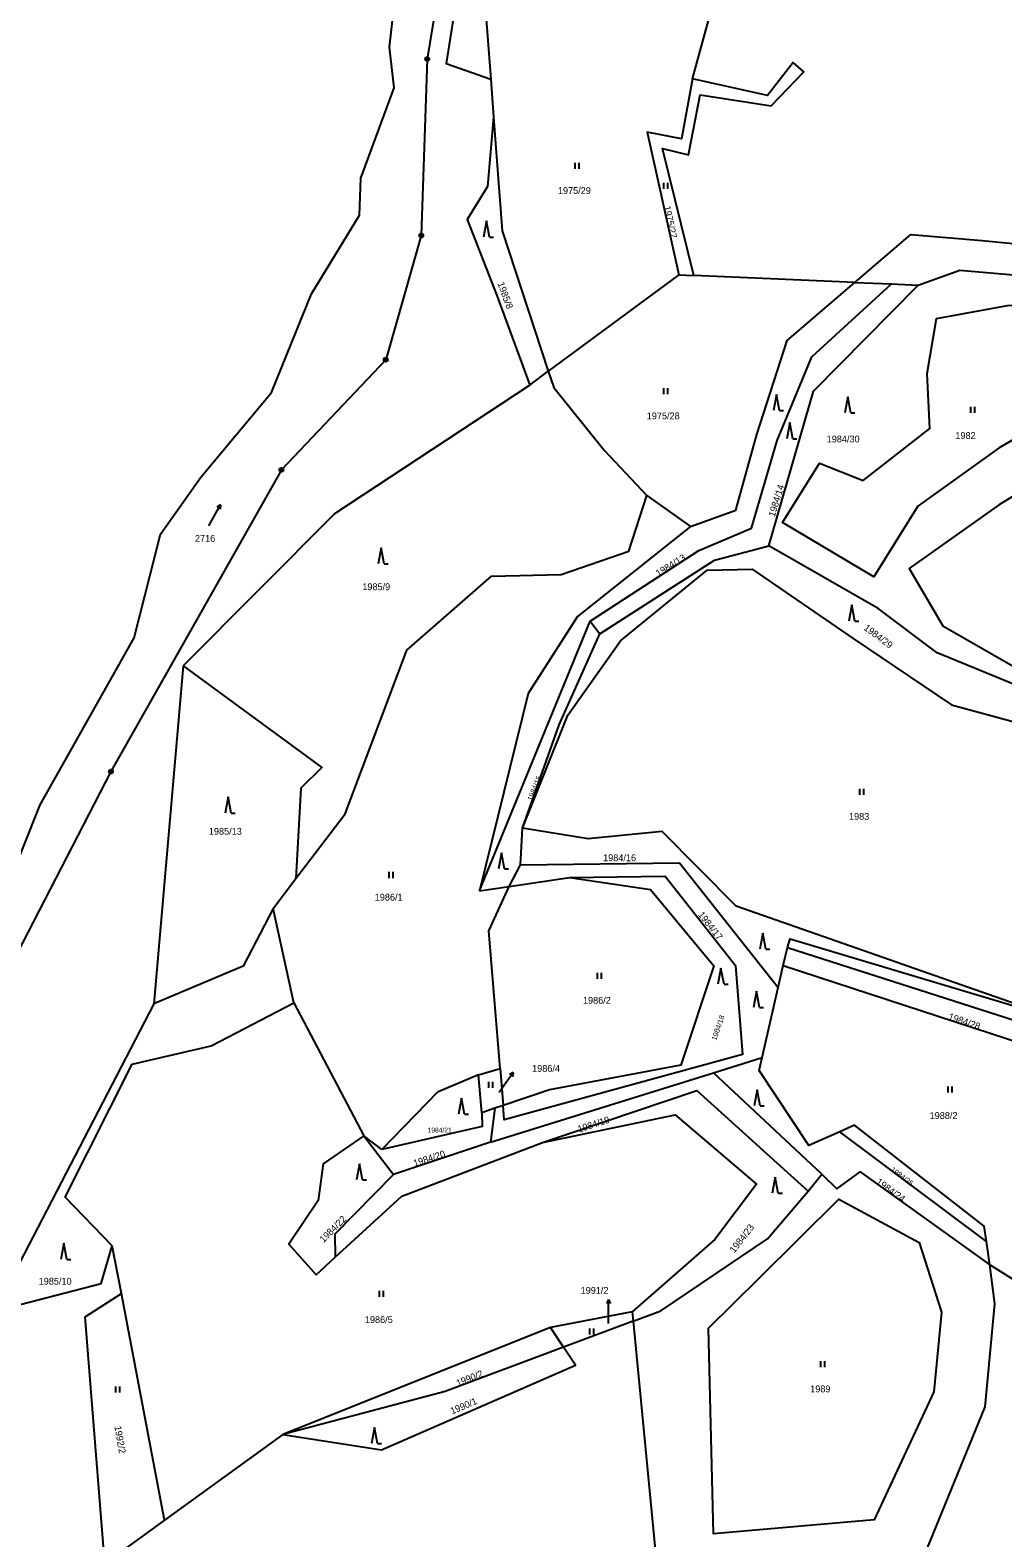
# Model space of a CAD drawing. Extents: x -504988 to -494607, y -1123820 to -1114018.
# Drawn here: x -495592 to -495349.4, y -1120297.2 to -1119921.1 of the extents above; entities that cross this region are included whole.
import ezdxf

# ---------------------------------------------------------------- set-up
doc = ezdxf.new("R2010")
doc.units = 0
for name, color, linetype in [('Hranice parcel', 7, 'Continuous'), ('Parcelní čísla', 7, 'Continuous'), ('Pop  PČ popisy', 7, 'Continuous'), ('Značky bodu BP', 7, 'Continuous'), ('Značky kultur', 7, 'Continuous')]:
    doc.layers.add(name, color=color, linetype=linetype)

msp = doc.modelspace()

# ---------------------------------------------------------------- linework, layer by layer
at = {"layer": 'Hranice parcel'}
for p, q in [((-495426.78, -1119933.26), (-495422.58, -1119917.81)), ((-495477.15, -1119933.31), (-495476.42, -1119942.83)), ((-495430.23, -1119982.15), (-495462.78, -1120006.15)), ((-495430.23, -1119982.15), (-495426.48, -1119982.31)), ((-495386.3, -1119984.03), (-495426.48, -1119982.31)), ((-495386.3, -1119984.03), (-495377.19, -1119984.42)), ((-495377.19, -1119984.42), (-495370.52, -1119984.7)), ((-495467.43, -1120009.7), (-495462.78, -1120006.15)), ((-495438.21, -1120037.24), (-495427.28, -1120044.94)), ((-495479.92, -1120135.83), (-495452.38, -1120068.58)), ((-495452.38, -1120068.58), (-495449.94, -1120071.72)), ((-495553.84, -1120079.67), (-495561.21, -1120164)), ((-495469.71, -1120129.35), (-495469.2, -1120120.16)), ((-495472.54, -1120134.73), (-495469.71, -1120129.35)), ((-495531.44, -1120140.23), (-495525.75, -1120132.77)), ((-495472.54, -1120134.73), (-495457.5, -1120132.48)), ((-495479.92, -1120135.83), (-495472.54, -1120134.73)), ((-495526.29, -1120163.76), (-495531.44, -1120140.23)), ((-495404.17, -1120154.47), (-495403.13, -1120149.94)), ((-495405.43, -1120159.98), (-495404.17, -1120154.47)), ((-495409.44, -1120177.42), (-495405.43, -1120159.98)), ((-495561.21, -1120164), (-495604.91, -1120248.28)), ((-495526.29, -1120163.76), (-495508.79, -1120196.95)), ((-495421.59, -1120181.2), (-495409.44, -1120177.42)), ((-495480.22, -1120181.75), (-495474.82, -1120180.13)), ((-495479.35, -1120191.18), (-495480.22, -1120181.75)), ((-495477.2, -1120198.52), (-495421.59, -1120181.2)), ((-495474.82, -1120180.13), (-495474.06, -1120189.38)), ((-495394.6, -1120206.52), (-495421.59, -1120181.2)), ((-495474.06, -1120189.38), (-495476.11, -1120190.08)), ((-495476.11, -1120190.08), (-495479.35, -1120191.18)), ((-495476.11, -1120190.08), (-495477.2, -1120198.52)), ((-495504.27, -1120200.39), (-495508.79, -1120196.95)), ((-495508.79, -1120196.95), (-495501.36, -1120206.6)), ((-495353.51, -1120223.3), (-495390.04, -1120195.91)), ((-495477.2, -1120198.52), (-495501.36, -1120206.6)), ((-495397.96, -1120210.78), (-495394.6, -1120206.52)), ((-495352.69, -1120229.17), (-495353.51, -1120223.3)), ((-495569.28, -1120236.28), (-495571.55, -1120224.36)), ((-495558.5, -1120292.85), (-495569.28, -1120236.28)), ((-495441.88, -1120240.87), (-495462.26, -1120244.8)), ((-495441.88, -1120240.87), (-495441.65, -1120243.21)), ((-495462.26, -1120244.8), (-495529.03, -1120271.48)), ((-495458.97, -1120249.68), (-495462.26, -1120244.8)), ((-495441.65, -1120243.21), (-495458.97, -1120249.68)), ((-495529.03, -1120271.48), (-495558.5, -1120292.85)), ((-495558.5, -1120292.85), (-495573.4, -1120303.66))]:
    msp.add_line(p, q, dxfattribs=at)
for points in [[(-495486.33, -1119887.7), (-495492.98, -1119928.33), (-495494.47, -1119972.34), (-495503.33, -1120003.33), (-495529.37, -1120030.82), (-495571.87, -1120106.07), (-495599.43, -1120159.46), (-495597.07, -1120179.88), (-495624.08, -1120215.59), (-495642.68, -1120251.2), (-495660.3, -1120263.81), (-495692.22, -1120283.54), (-495693.82, -1120294.22), (-495710.15, -1120338.47), (-495739.37, -1120399.84), (-495767.11, -1120424.63), (-495827.51, -1120470.36), (-495867.98, -1120493.41)], [(-495486.33, -1119887.7), (-495482.13, -1119890.42), (-495488.3, -1119929.4), (-495477.15, -1119933.31)], [(-495597.71, -1120134.8), (-495589.53, -1120114.37), (-495566.1, -1120072.74), (-495559.54, -1120046.82), (-495549.42, -1120032.61), (-495531.84, -1120011.5), (-495521.83, -1119986.92), (-495509.85, -1119967.23), (-495509.54, -1119958), (-495501.26, -1119935.51), (-495502.37, -1119925.35), (-495499.82, -1119902.49)], [(-495422.58, -1119917.81), (-495479.11, -1119907.54), (-495477.15, -1119933.31)], [(-495386.3, -1119984.03), (-495372.37, -1119972.07), (-495354.58, -1119973.59), (-495328.24, -1119976.17), (-495307.99, -1119965.84), (-495290.76, -1119955.27), (-495288.71, -1119936.93), (-495293.55, -1119930.34), (-495284.83, -1119905.17)], [(-495426.48, -1119982.31), (-495434.29, -1119950.61), (-495427.85, -1119952.2), (-495424.93, -1119937.25), (-495407.16, -1119939.96), (-495399.09, -1119931.53), (-495401.75, -1119929.15), (-495408.1, -1119937.41), (-495426.78, -1119933.26)], [(-495426.78, -1119933.26), (-495429.54, -1119948.26), (-495438.1, -1119946.57), (-495430.23, -1119982.15)], [(-495476.42, -1119942.83), (-495477.96, -1119960.14), (-495483.04, -1119968.37), (-495475.6, -1119987.35), (-495467.43, -1120009.7)], [(-495476.42, -1119942.83), (-495474.26, -1119971.21), (-495462.78, -1120006.15)], [(-495162.77, -1119953.78), (-495186.59, -1119947.96), (-495193.84, -1119951.74), (-495231.79, -1119946.58), (-495258.58, -1119950.15), (-495280.33, -1119969.42), (-495293.34, -1119977.49), (-495303.87, -1119989.13), (-495302.22, -1119997.12), (-495320.38, -1120021.3), (-495350.27, -1120039.48), (-495372.78, -1120055.43), (-495364.34, -1120069.68), (-495346.81, -1120079.75), (-495329.38, -1120070.03), (-495307.36, -1120073.23), (-495287.01, -1120084.4), (-495291.95, -1120113.15), (-495283.79, -1120135.36), (-495287.39, -1120143.94)], [(-495370.52, -1119984.7), (-495360.11, -1119981.02), (-495343.9, -1119982.42)], [(-495452.38, -1120068.58), (-495425.2, -1120050.96), (-495412.13, -1120045.39), (-495405.72, -1120023.47), (-495397.09, -1120002.59), (-495377.19, -1119984.42)], [(-495427.28, -1120044.94), (-495415.98, -1120040.88), (-495410.79, -1120022.01), (-495403.2, -1119998.53), (-495386.3, -1119984.03)], [(-495407.81, -1120049.73), (-495396.67, -1120011.2), (-495370.52, -1119984.7)], [(-495350.35, -1120025.34), (-495370.64, -1120039.84), (-495381.61, -1120057.52), (-495404.4, -1120043.9), (-495395.1, -1120029.1), (-495384.25, -1120033.46), (-495367.62, -1120020.5), (-495368.31, -1120006.81), (-495365.94, -1119993.07), (-495348.23, -1119989.83), (-495327.58, -1119988.87), (-495318.11, -1119996.29), (-495330.07, -1120013.58), (-495350.35, -1120025.34)], [(-495462.78, -1120006.15), (-495461.43, -1120010.27), (-495448.84, -1120025.87), (-495438.21, -1120037.24)], [(-495467.43, -1120009.7), (-495516.12, -1120041.76), (-495553.84, -1120079.67)], [(-495525.75, -1120132.77), (-495513.46, -1120116.63), (-495498.09, -1120075.76), (-495476.95, -1120057.34), (-495459.54, -1120056.92), (-495442.71, -1120051.09), (-495438.21, -1120037.24)], [(-495427.28, -1120044.94), (-495455.52, -1120067.4), (-495467.83, -1120086.6), (-495479.92, -1120135.83)], [(-495449.94, -1120071.72), (-495421.3, -1120053.36), (-495407.81, -1120049.73)], [(-495287.39, -1120143.94), (-495295.27, -1120122.99), (-495296.5, -1120116.74), (-495292.51, -1120094.89), (-495304.78, -1120083.26), (-495319.19, -1120078.71), (-495334.83, -1120085.24), (-495344.33, -1120085.24), (-495365.8, -1120076.44), (-495380.52, -1120065.38), (-495407.81, -1120049.73)], [(-495469.2, -1120120.16), (-495457.93, -1120092.03), (-495444.76, -1120073.43), (-495423.14, -1120055.86), (-495411.96, -1120055.62), (-495386.72, -1120072.88), (-495362.19, -1120089.4), (-495345.7, -1120093.92), (-495323.95, -1120085.87), (-495303.66, -1120089.8), (-495303.35, -1120113.02), (-495298.43, -1120135.68), (-495318.1, -1120151.11), (-495334.73, -1120168.06)], [(-495469.2, -1120120.16), (-495460.08, -1120094.43), (-495449.94, -1120071.72)], [(-495553.84, -1120079.67), (-495519.29, -1120105.1), (-495524.49, -1120110.2), (-495525.75, -1120132.77)], [(-495334.73, -1120168.06), (-495415.95, -1120139.67), (-495434.36, -1120121), (-495452.82, -1120122.82), (-495469.2, -1120120.16)], [(-495469.71, -1120129.35), (-495430.04, -1120128.82), (-495405.43, -1120159.98)], [(-495457.5, -1120132.48), (-495433.62, -1120132.18), (-495416.07, -1120154.48), (-495414.38, -1120176.69), (-495473.77, -1120192.96), (-495474.06, -1120189.38)], [(-495457.5, -1120132.48), (-495437.28, -1120135.5), (-495421.47, -1120154.52), (-495429.7, -1120179.28), (-495462.5, -1120185.46), (-495474.06, -1120189.38)], [(-495474.82, -1120180.13), (-495477.63, -1120145.84), (-495472.54, -1120134.73)], [(-495531.44, -1120140.23), (-495538.88, -1120154.64), (-495561.21, -1120164)], [(-495403.13, -1120149.94), (-495402.42, -1120147.79), (-495334.73, -1120168.06)], [(-495403.13, -1120149.94), (-495333.1, -1120172.43), (-495319.5, -1120178.17), (-495310.47, -1120189.42)], [(-495404.17, -1120154.47), (-495335.25, -1120176.97), (-495315.46, -1120192.21)], [(-495571.55, -1120224.36), (-495583.33, -1120212.29), (-495566.56, -1120179.07), (-495546.9, -1120174.51), (-495526.29, -1120163.76)], [(-495390.04, -1120195.91), (-495397.8, -1120199.39), (-495410.19, -1120180.68), (-495409.44, -1120177.42)], [(-495480.22, -1120181.75), (-495490.45, -1120186.03), (-495504.27, -1120200.39)], [(-495464.24, -1120198.58), (-495425.72, -1120185.65), (-495397.96, -1120210.78)], [(-495479.35, -1120191.18), (-495479.24, -1120194.66), (-495504.27, -1120200.39)], [(-495464.24, -1120198.58), (-495431.13, -1120191.72), (-495410.86, -1120208.97), (-495421.27, -1120222.83), (-495441.88, -1120240.87)], [(-495508.79, -1120196.95), (-495518.91, -1120203.93), (-495520.21, -1120213.09), (-495527.53, -1120223.95), (-495520.69, -1120231.59), (-495515.91, -1120227.21)], [(-495353.51, -1120223.3), (-495354.05, -1120219.47), (-495386.38, -1120194.27), (-495390.04, -1120195.91)], [(-495515.91, -1120227.21), (-495499.35, -1120212.04), (-495464.24, -1120198.58)], [(-495501.36, -1120206.6), (-495516.04, -1120221.44), (-495515.91, -1120227.21)], [(-495394.6, -1120206.52), (-495390.83, -1120210.16), (-495385, -1120205.92), (-495352.69, -1120229.17)], [(-495441.65, -1120243.21), (-495434.71, -1120240.62), (-495408.15, -1120222.63), (-495397.96, -1120210.78)], [(-495422.8, -1120244.94), (-495410.12, -1120232.36), (-495390.29, -1120212.78), (-495370.26, -1120223.59), (-495364.73, -1120240.97), (-495366.62, -1120260.82), (-495381.47, -1120292.71), (-495421.57, -1120296.2), (-495422.8, -1120244.94)], [(-495604.91, -1120248.28), (-495594.53, -1120238.99), (-495574.3, -1120233.75), (-495571.55, -1120224.36)], [(-495430.85, -1120330.53), (-495424.3, -1120309.61), (-495371.34, -1120307.5), (-495353.86, -1120264.56), (-495351.37, -1120238.84), (-495352.69, -1120229.17)], [(-495334.65, -1120230.09), (-495344.45, -1120234.26), (-495352.69, -1120229.17)], [(-495573.4, -1120303.66), (-495578.27, -1120242.1), (-495569.28, -1120236.28)], [(-495441.65, -1120243.21), (-495435.56, -1120306.23), (-495438.26, -1120324.49)], [(-495529.03, -1120271.48), (-495504.41, -1120275.31), (-495455.97, -1120254.13), (-495458.97, -1120249.68)], [(-495458.97, -1120249.68), (-495488.48, -1120260.71), (-495529.03, -1120271.48)]]:
    msp.add_lwpolyline(points, dxfattribs=at)
at = {"layer": 'Pop  PČ popisy'}
for p, q in [((-495473.27, -1120183.59), (-495471.51, -1120181.16)), ((-495471.51, -1120181.16), (-495472.5, -1120181.68)), ((-495471.51, -1120181.16), (-495471.69, -1120182.27)), ((-495475.04, -1120186.02), (-495473.27, -1120183.59)), ((-495447.78, -1120237.76), (-495448.28, -1120238.76)), ((-495447.78, -1120240.76), (-495447.78, -1120237.76)), ((-495447.78, -1120237.76), (-495447.28, -1120238.76)), ((-495447.78, -1120243.76), (-495447.78, -1120240.76))]:
    msp.add_line(p, q, dxfattribs=at)
at = {"layer": 'Značky bodu BP'}
for centre, radius in [((-495492.98, -1119928.33), 0.5), ((-495492.98, -1119928.33), 0.0303), ((-495494.47, -1119972.34), 0.5), ((-495494.47, -1119972.34), 0.0303), ((-495503.33, -1120003.33), 0.5), ((-495503.33, -1120003.33), 0.0303), ((-495529.37, -1120030.82), 0.5), ((-495529.37, -1120030.82), 0.0303), ((-495571.87, -1120106.07), 0.5), ((-495571.87, -1120106.07), 0.0303)]:
    msp.add_circle(centre, radius, dxfattribs=at)
at = {"layer": 'Značky kultur'}
for p, q in [((-495456.1, -1119955.73), (-495456.1, -1119954.23)), ((-495455.1, -1119955.73), (-495455.1, -1119954.23)), ((-495433.99, -1119960.72), (-495433.99, -1119959.22)), ((-495432.99, -1119960.72), (-495432.99, -1119959.22)), ((-495478.19, -1119968.72), (-495478.94, -1119972.72)), ((-495477.44, -1119972.72), (-495478.19, -1119968.72)), ((-495477.44, -1119972.72), (-495476.44, -1119972.72)), ((-495433.93, -1120011.95), (-495433.93, -1120010.45)), ((-495432.93, -1120011.95), (-495432.93, -1120010.45)), ((-495405.88, -1120011.99), (-495406.63, -1120015.99)), ((-495405.13, -1120015.99), (-495405.88, -1120011.99)), ((-495388.09, -1120012.61), (-495388.84, -1120016.61)), ((-495387.34, -1120016.61), (-495388.09, -1120012.61)), ((-495405.13, -1120015.99), (-495404.13, -1120015.99)), ((-495387.34, -1120016.61), (-495386.34, -1120016.61)), ((-495357.37, -1120016.57), (-495357.37, -1120015.07)), ((-495356.37, -1120016.57), (-495356.37, -1120015.07)), ((-495402.54, -1120019.03), (-495403.29, -1120023.03)), ((-495401.79, -1120023.03), (-495402.54, -1120019.03)), ((-495401.79, -1120023.03), (-495400.79, -1120023.03)), ((-495547.47, -1120044.75), (-495544.56, -1120039.51)), ((-495544.56, -1120039.51), (-495545.47, -1120040.12)), ((-495544.56, -1120039.51), (-495544.6, -1120040.6)), ((-495504.51, -1120050.24), (-495505.26, -1120054.24)), ((-495503.76, -1120054.24), (-495504.51, -1120050.24)), ((-495503.76, -1120054.24), (-495502.76, -1120054.24)), ((-495387.07, -1120064.52), (-495387.82, -1120068.52)), ((-495386.32, -1120068.52), (-495387.07, -1120064.52)), ((-495386.32, -1120068.52), (-495385.32, -1120068.52)), ((-495385.12, -1120111.86), (-495385.12, -1120110.36)), ((-495384.12, -1120111.86), (-495384.12, -1120110.36)), ((-495542.64, -1120112.42), (-495543.39, -1120116.42)), ((-495541.89, -1120116.42), (-495542.64, -1120112.42)), ((-495541.89, -1120116.42), (-495540.89, -1120116.42)), ((-495474.46, -1120126.32), (-495475.21, -1120130.32)), ((-495473.71, -1120130.32), (-495474.46, -1120126.32)), ((-495502.44, -1120132.63), (-495502.44, -1120131.13)), ((-495501.44, -1120132.63), (-495501.44, -1120131.13)), ((-495473.71, -1120130.32), (-495472.71, -1120130.32)), ((-495409.31, -1120146.35), (-495410.06, -1120150.35)), ((-495408.56, -1120150.35), (-495409.31, -1120146.35)), ((-495408.56, -1120150.35), (-495407.56, -1120150.35)), ((-495419.71, -1120155.11), (-495420.46, -1120159.11)), ((-495418.96, -1120159.11), (-495419.71, -1120155.11)), ((-495450.5, -1120157.75), (-495450.5, -1120156.25)), ((-495449.5, -1120157.75), (-495449.5, -1120156.25)), ((-495418.96, -1120159.11), (-495417.96, -1120159.11)), ((-495410.82, -1120160.9), (-495411.57, -1120164.9)), ((-495410.07, -1120164.9), (-495410.82, -1120160.9)), ((-495410.07, -1120164.9), (-495409.07, -1120164.9)), ((-495477.62, -1120185.01), (-495477.62, -1120183.51)), ((-495476.62, -1120185.01), (-495476.62, -1120183.51)), ((-495410.66, -1120185.47), (-495411.41, -1120189.47)), ((-495409.91, -1120189.47), (-495410.66, -1120185.47)), ((-495363.01, -1120186.17), (-495363.01, -1120184.67)), ((-495362.01, -1120186.17), (-495362.01, -1120184.67)), ((-495484.4, -1120187.58), (-495485.15, -1120191.58)), ((-495483.65, -1120191.58), (-495484.4, -1120187.58)), ((-495409.91, -1120189.47), (-495408.91, -1120189.47)), ((-495483.65, -1120191.58), (-495482.65, -1120191.58)), ((-495509.85, -1120203.94), (-495510.6, -1120207.94)), ((-495509.1, -1120207.94), (-495509.85, -1120203.94)), ((-495509.1, -1120207.94), (-495508.1, -1120207.94)), ((-495406.16, -1120207.29), (-495406.91, -1120211.29)), ((-495405.41, -1120211.29), (-495406.16, -1120207.29)), ((-495405.41, -1120211.29), (-495404.41, -1120211.29)), ((-495583.62, -1120223.76), (-495584.37, -1120227.76)), ((-495582.87, -1120227.76), (-495583.62, -1120223.76)), ((-495582.87, -1120227.76), (-495581.87, -1120227.76)), ((-495504.89, -1120237.08), (-495504.89, -1120235.58)), ((-495503.89, -1120237.08), (-495503.89, -1120235.58)), ((-495452.39, -1120246.51), (-495452.39, -1120245.01)), ((-495451.39, -1120246.51), (-495451.39, -1120245.01)), ((-495394.8, -1120254.68), (-495394.8, -1120253.18)), ((-495393.8, -1120254.68), (-495393.8, -1120253.18)), ((-495570.63, -1120260.98), (-495570.63, -1120259.48)), ((-495569.63, -1120260.98), (-495569.63, -1120259.48)), ((-495506.17, -1120269.71), (-495506.92, -1120273.71)), ((-495505.42, -1120273.71), (-495506.17, -1120269.71)), ((-495505.42, -1120273.71), (-495504.42, -1120273.71))]:
    msp.add_line(p, q, dxfattribs=at)

# ---------------------------------------------------------------- texts
at = {"layer": 'Parcelní čísla'}
for s, height, p in [('1975/29', 1.7, (-495460.39, -1119961.98)), ('1975/28', 1.7, (-495438.23, -1120018.2)), ('1984/30', 1.7, (-495393.35, -1120023.96)), ('1982', 1.7, (-495361.25, -1120023.1)), ('2716', 1.7, (-495550.92, -1120048.76)), ('1985/9', 1.7, (-495509.18, -1120060.82)), ('1983', 1.7, (-495387.78, -1120118.11)), ('1985/13', 1.7, (-495547.45, -1120121.83)), ('1984/16', 1.7, (-495449.11, -1120128.43)), ('1986/1', 1.7, (-495506.08, -1120138.26)), ('1986/2', 1.7, (-495454.14, -1120164)), ('1986/4', 1.7, (-495466.82, -1120180.98)), ('1988/2', 1.7, (-495367.68, -1120192.75)), ('1984/21', 1.2, (-495492.88, -1120196.11)), ('1985/10', 1.7, (-495589.9, -1120234.08)), ('1991/2', 1.7, (-495454.73, -1120236.35)), ('1986/5', 1.7, (-495508.53, -1120243.66)), ('1989', 1.7, (-495397.46, -1120260.93))]:
    msp.add_text(s, height=height, dxfattribs=at).set_placement(p)
for s, height, rotation, p in [('1975/27', 1.7, 282, (-495434.03, -1119965.14)), ('1985/8', 1.7, 290, (-495475.49, -1119984.3)), ('1984/14', 1.7, 73, (-495406.32, -1120042.64)), ('1984/13', 1.7, 32, (-495435.32, -1120057.5)), ('1984/29', 1.7, 323, (-495384.24, -1120070.54)), ('1984/15', 1.3, 68, (-495466.85, -1120113.5)), ('1984/17', 1.7, 308, (-495425.54, -1120141.83)), ('1984/18', 1.3, 71, (-495420.91, -1120173.27)), ('1984/28', 1.7, 341, (-495363.16, -1120167.86)), ('1984/19', 1.7, 18, (-495455.13, -1120196.16)), ('1984/20', 1.7, 18, (-495496.13, -1120204.67)), ('1984/24', 1.7, 324, (-495381.19, -1120208.76)), ('1984/25', 1.3, 323, (-495377.54, -1120205.65)), ('1984/22', 1.7, 45, (-495518.82, -1120223.7)), ('1984/23', 1.7, 52, (-495416.37, -1120226.3)), ('1990/2', 1.7, 22, (-495485.34, -1120259.52)), ('1990/1', 1.7, 23, (-495486.78, -1120266.47)), ('1992/2', 1.7, 280, (-495571.02, -1120269.46))]:
    msp.add_text(s, height=height, rotation=rotation, dxfattribs=at).set_placement(p)

doc.saveas('drawing.dxf')
